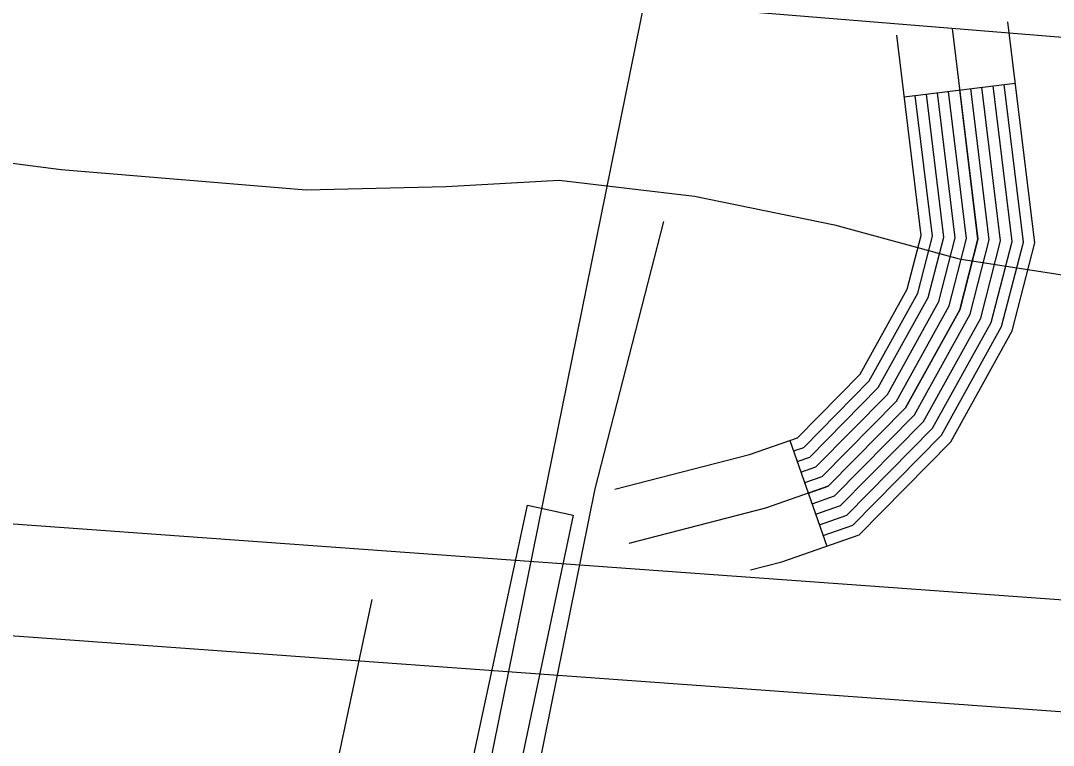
# Model space of a CAD drawing. Extents: x 3355677 to 3393573, y 612928 to 638357.
# Drawn here: x 3368525 to 3368801.8, y 624729.1 to 624923.3 of the extents above; entities that cross this region are included whole.
import ezdxf

# ---------------------------------------------------------------- set-up
doc = ezdxf.new("R2010")
doc.units = 0
for name, color, linetype in [('V-CHAN-DOCK', 7, 'Continuous'), ('V-LEVE-TOET', 7, 'Continuous'), ('V-RIVR-RANG', 7, 'Continuous'), ('V-ROAD-CNTR', 7, 'Continuous'), ('V-SURV-LINE', 7, 'Continuous'), ('V-UTIL-LINE', 7, 'Continuous')]:
    doc.layers.add(name, color=color, linetype=linetype)

msp = doc.modelspace()

# ---------------------------------------------------------------- linework, layer by layer
at = {"layer": 'V-CHAN-DOCK'}
for points in [[(3369331.18, 623747), (3368278.64, 623959.73), (3368284.01, 623987.24), (3368294.21, 623986.33), (3368288.79, 623966.88), (3368440.52, 623937.35), (3368449.91, 623985.64), (3368475, 623980), (3368491, 624054.5), (3368468.82, 624059.26), (3368475.1, 624088.52), (3368493.84, 624084.5), (3368510.79, 624163.47), (3368525.02, 624160.42), (3368660.91, 624793.45)], [(3368660.91, 624793.45), (3368673.13, 624790.81), (3368524.77, 624087.04), (3368566.08, 624078.52), (3368559.82, 624049.36), (3368517.65, 624058.67), (3368502.42, 623973.07), (3369215.85, 623826.71)]]:
    msp.add_lwpolyline(points, dxfattribs=at)
at = {"layer": 'V-LEVE-TOET'}
msp.add_lwpolyline([(3368465.31, 624892.56), (3368535.85, 624883.45), (3368601.58, 624878), (3368639.12, 624878.87), (3368669.4, 624880.61), (3368705.68, 624876.25), (3368743.14, 624868.64), (3368776.55, 624859.46), (3368779.97, 624858.93), (3368810, 624854.31), (3368832.99, 624853.7), (3368914.87, 624849.32), (3369007.2, 624840.41), (3369125.32, 624827.63)], dxfattribs=at)
at = {"layer": 'V-RIVR-RANG'}
msp.add_line((3368619.11, 624768.19), (3368354.22, 623515.88), dxfattribs=at)
at = {"layer": 'V-ROAD-CNTR'}
for p, q in [((3368761.84, 624902.93), (3368791.62, 624906.56)), ((3368731.2, 624810.84), (3368741.12, 624782.53))]:
    msp.add_line(p, q, dxfattribs=at)
for points in [[(3369005.65, 624896.4), (3368808.69, 624918.46), (3368532, 624941.03), (3368076.08, 624972.1), (3367738.56, 625000.24), (3367556.46, 625009.98)], [(3368720.65, 624776.13), (3368729.06, 624778.3), (3368749.74, 624785.55), (3368774.31, 624810.46), (3368790.77, 624840.22), (3368796.84, 624863.74), (3368789.61, 624923.05)], [(3368774.72, 624921.23), (3368781.61, 624864.74), (3368776.73, 624845.81), (3368762.19, 624819.53), (3368741.5, 624798.56), (3368724.7, 624792.67), (3368688.04, 624783.22)], [(3368684.3, 624797.75), (3368720.34, 624807.03), (3368733.26, 624811.56), (3368750.06, 624828.59), (3368762.68, 624851.4), (3368766.38, 624865.74), (3368759.83, 624919.41)], [(3368739.14, 624788.19), (3368746.44, 624790.75), (3368769.46, 624814.09), (3368785.16, 624842.45), (3368790.75, 624864.14), (3368785.66, 624905.83)], [(3368740.13, 624785.36), (3368748.09, 624788.15), (3368771.89, 624812.27), (3368787.96, 624841.33), (3368793.8, 624863.94), (3368788.64, 624906.2)], [(3368732.19, 624808.01), (3368734.91, 624808.96), (3368752.48, 624826.78), (3368765.49, 624850.28), (3368769.42, 624865.54), (3368764.82, 624903.29)], [(3368733.19, 624805.18), (3368736.56, 624806.36), (3368754.91, 624824.97), (3368768.3, 624849.16), (3368772.47, 624865.34), (3368767.79, 624903.65)], [(3368734.18, 624802.35), (3368738.2, 624803.76), (3368757.34, 624823.15), (3368771.11, 624848.05), (3368775.52, 624865.14), (3368770.77, 624904.02)], [(3368735.17, 624799.52), (3368739.85, 624801.16), (3368759.76, 624821.34), (3368773.92, 624846.93), (3368778.56, 624864.94), (3368773.75, 624904.38)], [(3368736.16, 624796.69), (3368741.5, 624798.56), (3368762.19, 624819.53), (3368776.73, 624845.81), (3368781.61, 624864.74), (3368776.73, 624904.74)], [(3368737.15, 624793.85), (3368743.15, 624795.95), (3368764.61, 624817.71), (3368779.54, 624844.69), (3368784.66, 624864.54), (3368779.71, 624905.11)], [(3368738.15, 624791.02), (3368744.79, 624793.35), (3368767.04, 624815.9), (3368782.35, 624843.57), (3368787.7, 624864.34), (3368782.68, 624905.47)]]:
    msp.add_lwpolyline(points, dxfattribs=at)
at = {"layer": 'V-SURV-LINE'}
for points in [[(3367442.85, 624866.66), (3368872.48, 624763.18)], [(3368870.33, 624733.26), (3367440.7, 624836.73)]]:
    msp.add_lwpolyline(points, dxfattribs=at)
at = {"layer": 'V-UTIL-LINE'}
msp.add_line((3368534.92, 624151.95), (3368730.03, 625114.89), dxfattribs=at)
msp.add_lwpolyline([(3368697.32, 624869.46), (3368678.94, 624797.84), (3368656.83, 624688.69), (3368622.39, 624524.33), (3368582.65, 624333), (3368557.44, 624207.4), (3368537.63, 624164.94), (3368534.92, 624151.95)], dxfattribs=at)

doc.saveas('drawing.dxf')
